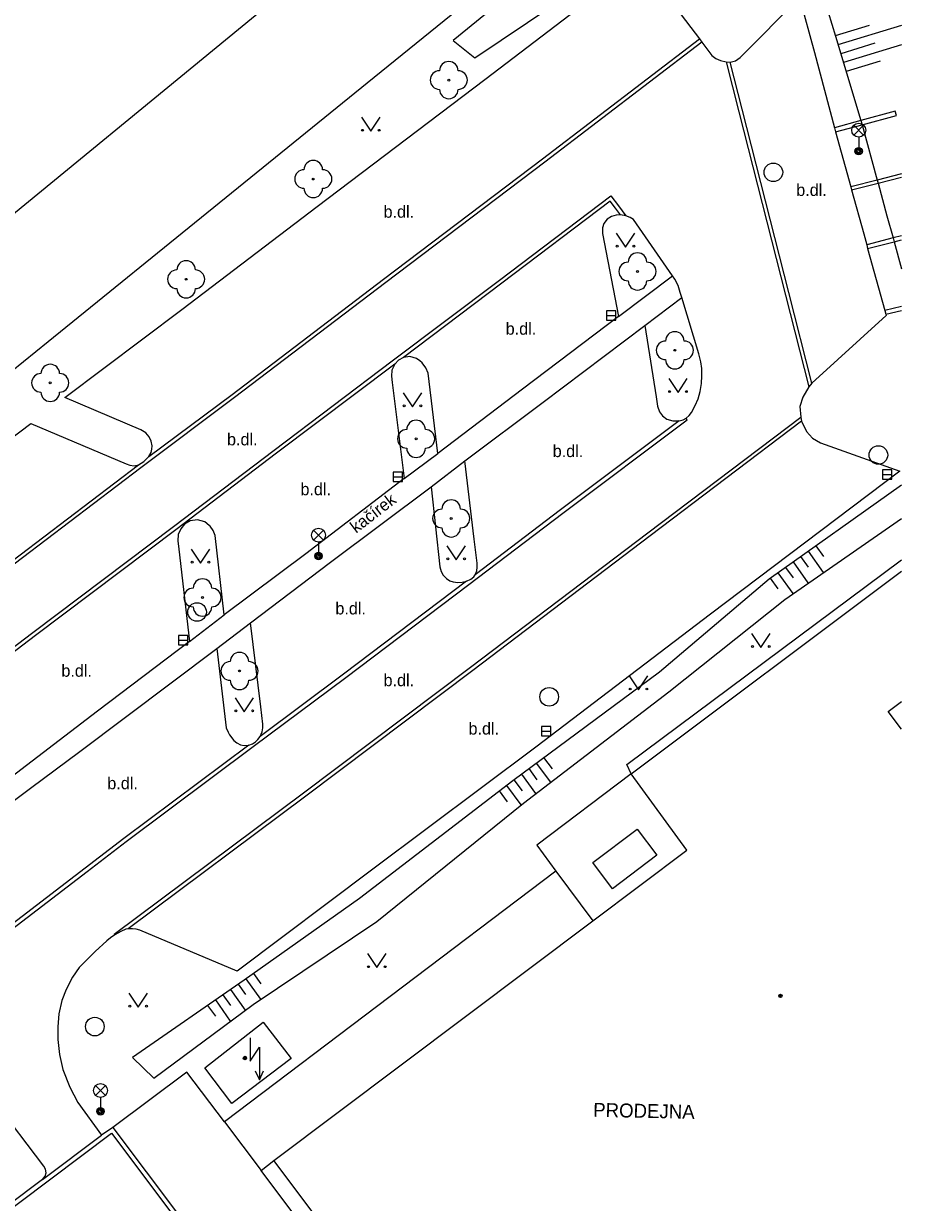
# Model space of a CAD drawing. Extents: x -595546 to -593986, y -1160845 to -1159202.
# Drawn here: x -594038.1 to -593990.8, y -1159441 to -1159377.6 of the extents above; entities that cross this region are included whole.
import ezdxf

# ---------------------------------------------------------------- set-up
doc = ezdxf.new("R2010")
doc.units = 0
for name, color, linetype in [('DOP - rozhrani ploch obecne', 7, 'Continuous'), ('Level 22', 7, 'Continuous'), ('Level 27', 7, 'Continuous'), ('Level 33', 7, 'Continuous'), ('Level 36', 7, 'Continuous'), ('Level 39', 7, 'Continuous'), ('Specificka linie pasportu komunikaci', 7, 'Continuous'), ('TM - budovy zdene_ betonove - VP', 7, 'Continuous'), ('TM - chodniky - VP', 7, 'Continuous'), ('TM - dolni hrana svahu', 7, 'Continuous'), ('TM - horni hrana svahu', 7, 'Continuous'), ('TM - komunikace - VP', 7, 'Continuous'), ('TM - popis objektu', 7, 'Continuous'), ('TM - popis povrchu', 7, 'Continuous'), ('TM - rozhrani kultur', 7, 'Continuous'), ('TM - rozhrani ploch obecne - VP', 7, 'Continuous'), ('TM - srafovani', 7, 'Continuous')]:
    doc.layers.add(name, color=color, linetype=linetype)

msp = doc.modelspace()

# ---------------------------------------------------------------- linework, layer by layer
at = {"layer": 'DOP - rozhrani ploch obecne'}
msp.add_lwpolyline([(-594069.51, -1159413.14), (-593997.42, -1159354.01)], dxfattribs=at)
at = {"layer": 'Level 22'}
for centre in [(-594015.19, -1159380.62), (-594022.48, -1159385.94), (-594005.04, -1159390.91), (-594029.32, -1159391.33), (-594003.03, -1159395.15), (-594036.63, -1159396.9), (-594016.95, -1159399.91), (-594015.06, -1159404.19), (-594028.44, -1159408.44), (-594026.45, -1159412.39)]:
    msp.add_circle(centre, 0.05, dxfattribs=at)
for centre, start, end in [((-594015.19, -1159380.12), 0, 180), ((-594015.69, -1159380.62), 90, 270), ((-594014.69, -1159380.62), 270, 90), ((-594015.19, -1159381.12), 180, 0), ((-594022.98, -1159385.94), 90, 270), ((-594022.48, -1159385.44), 0, 180), ((-594021.98, -1159385.94), 270, 90), ((-594022.48, -1159386.44), 180, 0), ((-594005.04, -1159390.41), 0, 180), ((-594029.32, -1159390.83), 0, 180), ((-594005.54, -1159390.91), 90, 270), ((-594004.54, -1159390.91), 270, 90), ((-594029.82, -1159391.33), 90, 270), ((-594028.82, -1159391.33), 270, 90), ((-594029.32, -1159391.83), 180, 0), ((-594005.04, -1159391.41), 180, 0), ((-594003.03, -1159394.65), 0, 180), ((-594003.53, -1159395.15), 90, 270), ((-594002.53, -1159395.15), 270, 90), ((-594003.03, -1159395.65), 180, 0), ((-594036.63, -1159396.4), 0, 180), ((-594037.13, -1159396.9), 90, 270), ((-594036.13, -1159396.9), 270, 90), ((-594036.63, -1159397.4), 180, 0), ((-594017.45, -1159399.91), 90, 270), ((-594016.95, -1159399.41), 0, 180), ((-594016.45, -1159399.91), 270, 90), ((-594016.95, -1159400.41), 180, 0), ((-594015.06, -1159403.69), 0, 180), ((-594015.56, -1159404.19), 90, 270), ((-594014.56, -1159404.19), 270, 90), ((-594015.06, -1159404.69), 180, 0), ((-594028.44, -1159407.94), 0, 180), ((-594028.94, -1159408.44), 90, 270), ((-594027.94, -1159408.44), 270, 90), ((-594028.44, -1159408.94), 180, 0), ((-594026.45, -1159411.89), 0, 180), ((-594026.95, -1159412.39), 90, 270), ((-594025.95, -1159412.39), 270, 90), ((-594026.45, -1159412.89), 180, 0)]:
    msp.add_arc(centre, 0.5, start, end, dxfattribs=at)
at = {"layer": 'Level 27'}
for p, q in [((-594006.71, -1159393.28), (-594006.21, -1159393.28)), ((-594018.18, -1159401.96), (-594017.68, -1159401.96)), ((-593991.86, -1159401.82), (-593991.36, -1159401.82)), ((-594029.73, -1159410.74), (-594029.23, -1159410.74)), ((-594010.21, -1159415.63), (-594009.71, -1159415.63))]:
    msp.add_line(p, q, dxfattribs=at)
for points in [[(-594006.71, -1159393.53), (-594006.21, -1159393.53), (-594006.21, -1159393.03), (-594006.71, -1159393.03)], [(-594018.18, -1159402.21), (-594017.68, -1159402.21), (-594017.68, -1159401.71), (-594018.18, -1159401.71)], [(-593991.86, -1159402.07), (-593991.36, -1159402.07), (-593991.36, -1159401.57), (-593991.86, -1159401.57)], [(-594029.73, -1159410.99), (-594029.23, -1159410.99), (-594029.23, -1159410.49), (-594029.73, -1159410.49)], [(-594010.21, -1159415.88), (-594009.71, -1159415.88), (-594009.71, -1159415.38), (-594010.21, -1159415.38)]]:
    msp.add_lwpolyline(points, close=True, dxfattribs=at)
for centre in [(-593997.73, -1159385.58), (-593992.08, -1159400.78), (-594028.73, -1159409.22), (-594009.79, -1159413.78), (-594034.23, -1159431.51)]:
    msp.add_circle(centre, 0.5, dxfattribs=at)
at = {"layer": 'Level 33'}
for p, q in [((-593993.405, -1159383.58), (-593992.875, -1159383.05)), ((-593993.405, -1159383.05), (-593992.875, -1159383.58)), ((-593993.14, -1159383.69), (-593993.14, -1159384.44)), ((-594022.465, -1159405.35), (-594021.935, -1159404.82)), ((-594022.465, -1159404.82), (-594021.935, -1159405.35)), ((-594022.2, -1159405.46), (-594022.2, -1159406.21)), ((-594034.195, -1159435.21), (-594033.665, -1159434.68)), ((-594034.195, -1159434.68), (-594033.665, -1159435.21)), ((-594033.93, -1159435.32), (-594033.93, -1159436.07))]:
    msp.add_line(p, q, dxfattribs=at)
for centre, radius in [((-593993.14, -1159383.315), 0.375), ((-593993.14, -1159384.44), 0.2), ((-593993.14, -1159384.44), 0.145), ((-593993.14, -1159384.44), 0.0876), ((-594022.2, -1159405.085), 0.375), ((-594022.2, -1159406.21), 0.2), ((-594022.2, -1159406.21), 0.145), ((-594022.2, -1159406.21), 0.0876), ((-594033.93, -1159434.945), 0.375), ((-594033.93, -1159436.07), 0.2), ((-594033.93, -1159436.07), 0.145), ((-594033.93, -1159436.07), 0.0876)]:
    msp.add_circle(centre, radius, dxfattribs=at)
at = {"layer": 'Level 36'}
for points in [[(-594019.88, -1159382.62), (-594019.38, -1159383.37), (-594018.88, -1159382.62)], [(-594006.18, -1159388.85), (-594005.68, -1159389.6), (-594005.18, -1159388.85)], [(-594003.36, -1159396.67), (-594002.86, -1159397.42), (-594002.36, -1159396.67)], [(-594017.64, -1159397.43), (-594017.14, -1159398.18), (-594016.64, -1159397.43)], [(-594029.05, -1159405.84), (-594028.55, -1159406.59), (-594028.05, -1159405.84)], [(-594015.29, -1159405.66), (-594014.79, -1159406.41), (-594014.29, -1159405.66)], [(-593998.9, -1159410.37), (-593998.4, -1159411.12), (-593997.9, -1159410.37)], [(-594005.48, -1159412.66), (-594004.98, -1159413.41), (-594004.48, -1159412.66)], [(-594026.69, -1159413.83), (-594026.19, -1159414.58), (-594025.69, -1159413.83)], [(-594019.56, -1159427.59), (-594019.06, -1159428.34), (-594018.56, -1159427.59)], [(-594032.4, -1159429.71), (-594031.9, -1159430.46), (-594031.4, -1159429.71)], [(-594025.88, -1159432.12), (-594025.88, -1159433.37), (-594025.38, -1159432.62), (-594025.38, -1159434.37)], [(-594025.599, -1159433.881), (-594025.38, -1159434.37), (-594025.161, -1159433.881)]]:
    msp.add_lwpolyline(points, dxfattribs=at)
for centre in [(-594019.83, -1159383.32), (-594018.931, -1159383.32), (-594006.13, -1159389.55), (-594005.231, -1159389.55), (-594003.31, -1159397.37), (-594002.411, -1159397.37), (-594017.59, -1159398.13), (-594016.691, -1159398.13), (-594015.24, -1159406.36), (-594014.341, -1159406.36), (-594029, -1159406.54), (-594028.101, -1159406.54), (-593998.85, -1159411.07), (-593997.951, -1159411.07), (-594005.43, -1159413.36), (-594004.531, -1159413.36), (-594026.64, -1159414.53), (-594025.741, -1159414.53), (-594019.51, -1159428.29), (-594018.611, -1159428.29), (-594032.35, -1159430.41), (-594031.451, -1159430.41)]:
    msp.add_circle(centre, 0.05, dxfattribs=at)
at = {"layer": 'Level 39'}
for centre, radius in [((-593997.35, -1159429.86), 0.09), ((-593997.35, -1159429.86), 0.0398), ((-594026.16, -1159433.2), 0.09), ((-594026.16, -1159433.2), 0.0398)]:
    msp.add_circle(centre, radius, dxfattribs=at)
at = {"layer": 'Specificka linie pasportu komunikaci'}
for points in [[(-594027.26, -1159436.63), (-594025.28, -1159439.24)], [(-594037.05, -1159439.73), (-594033.87, -1159437.34)]]:
    msp.add_lwpolyline(points, dxfattribs=at)
at = {"layer": 'TM - budovy zdene_ betonove - VP'}
for points in [[(-594005.38, -1159417.92), (-593990.841, -1159407.018)], [(-594002.39, -1159422.03), (-594005.38, -1159417.92)], [(-594007.44, -1159425.82), (-594002.39, -1159422.03)], [(-594024.61, -1159438.71), (-594007.44, -1159425.82)], [(-594028.31, -1159433.72), (-594025.17, -1159431.28)], [(-594025.17, -1159431.28), (-594023.67, -1159433.22)], [(-594026.86, -1159435.65), (-594028.31, -1159433.72)], [(-594023.67, -1159433.22), (-594026.86, -1159435.65)], [(-594009.92, -1159458.24), (-594024.61, -1159438.71)]]:
    msp.add_lwpolyline(points, dxfattribs=at)
at = {"layer": 'TM - chodniky - VP'}
for points in [[(-594006.06, -1159393.33), (-594003.16, -1159391.14)], [(-594004.64, -1159393.81), (-594002.66, -1159392.31)], [(-594017.59, -1159402.05), (-594015.78, -1159400.7)], [(-594016.13, -1159402.49), (-594014.33, -1159401.09)], [(-594029.14, -1159410.8), (-594027.28, -1159409.38)], [(-594027.67, -1159411.18), (-594025.85, -1159409.8)]]:
    msp.add_lwpolyline(points, dxfattribs=at)
at = {"layer": 'TM - dolni hrana svahu'}
for points in [[(-593991.06, -1159375.66), (-593991.14, -1159375.35), (-593992.63, -1159372.83), (-593996.5, -1159370.57), (-593997.87, -1159370.12), (-593999.24, -1159369.83), (-594000.64, -1159369.69), (-594002.07, -1159369.7), (-594004.9, -1159370.28), (-594014.96, -1159378.5)], [(-594032.21, -1159433.18), (-594031.06, -1159434.28), (-594025.72, -1159430.32), (-594019.07, -1159425.86), (-594011.18, -1159419.49), (-594003.35, -1159413.52), (-593997.12, -1159408.54), (-593990.841, -1159404.201)]]:
    msp.add_lwpolyline(points, dxfattribs=at)
at = {"layer": 'TM - horni hrana svahu'}
for points in [[(-594014.96, -1159378.5), (-594013.79, -1159379.43), (-594003.87, -1159372.76), (-594002.2, -1159372.65), (-594001.04, -1159372.62), (-593999.86, -1159372.77), (-593998.69, -1159373.14), (-593997.72, -1159373.62), (-593995.38, -1159375.01), (-593994.39, -1159378.26)], [(-593994.39, -1159378.26), (-593993.02, -1159382.8)], [(-593993.02, -1159382.8), (-593992.95, -1159383.02)], [(-593992.95, -1159383.02), (-593992.14, -1159386)], [(-593992.14, -1159386), (-593992.09, -1159386.16)], [(-593992.09, -1159386.16), (-593991.62, -1159387.91)], [(-593991.62, -1159387.91), (-593991.29, -1159389.11)], [(-593991.29, -1159389.11), (-593991.24, -1159389.31)], [(-593991.24, -1159389.31), (-593990.841, -1159390.771)], [(-593990.841, -1159402.4), (-593997.96, -1159407.46), (-594003.85, -1159412.45), (-594011.75, -1159418.29), (-594019.99, -1159424.62), (-594026.2, -1159429.02), (-594032.21, -1159433.18)]]:
    msp.add_lwpolyline(points, dxfattribs=at)
at = {"layer": 'TM - komunikace - VP'}
for points in [[(-594031.32, -1159400.86), (-594031.2, -1159400.65), (-594031.16, -1159400.47), (-594031.15, -1159400.28), (-594031.2, -1159400.03), (-594031.31, -1159399.8), (-594031.49, -1159399.59), (-594031.76, -1159399.42), (-594035.84, -1159397.68), (-594029.55, -1159392.95), (-594022.28, -1159387.42), (-594013.26, -1159380.59), (-594004.89, -1159374.21), (-594001.71, -1159378.41)], [(-594000.05, -1159379.65), (-593999.76, -1159379.58), (-593999.51, -1159379.41), (-593996.32, -1159376.18), (-593995.52, -1159379.14)], [(-594001.71, -1159378.41), (-594001.58, -1159378.58)], [(-594001.58, -1159378.58), (-594001.04, -1159379.3), (-594000.82, -1159379.46), (-594000.58, -1159379.57), (-594000.27, -1159379.64)], [(-593995.52, -1159379.14), (-593994.44, -1159383.18)], [(-594000.27, -1159379.64), (-594000.05, -1159379.65)], [(-593994.44, -1159383.18), (-593994.38, -1159383.4)], [(-593994.38, -1159383.4), (-593993.56, -1159386.36)], [(-593993.56, -1159386.36), (-593993.52, -1159386.52)], [(-593993.52, -1159386.52), (-593992.87, -1159388.89)], [(-594005.95, -1159387.87), (-594006.19, -1159387.89), (-594006.44, -1159387.96), (-594006.67, -1159388.1), (-594006.85, -1159388.33), (-594006.93, -1159388.57), (-594006.93, -1159388.86), (-594006.06, -1159393.33)], [(-594005.66, -1159387.92), (-594005.95, -1159387.87)], [(-594003.16, -1159391.14), (-594005.25, -1159388.11), (-594005.44, -1159388), (-594005.66, -1159387.92)], [(-593992.87, -1159388.89), (-593992.71, -1159389.48)], [(-593992.71, -1159389.48), (-593992.66, -1159389.68)], [(-593992.66, -1159389.68), (-593991.74, -1159393.01)], [(-594002.66, -1159392.31), (-594002.74, -1159392.04), (-594002.86, -1159391.67), (-594003.03, -1159391.33), (-594003.16, -1159391.14)], [(-594001.64, -1159395.76), (-594001.74, -1159395.33), (-594002.66, -1159392.31)], [(-593991.74, -1159393.01), (-593991.68, -1159393.21)], [(-594006.06, -1159393.33), (-594011.22, -1159397.24), (-594015.78, -1159400.7)], [(-593991.68, -1159393.21), (-593991.66, -1159393.28), (-593995.66, -1159396.91)], [(-594014.33, -1159401.09), (-594010.11, -1159397.94), (-594004.64, -1159393.81)], [(-594004.64, -1159393.81), (-594004.04, -1159397.65)], [(-594017.63, -1159395.54), (-594017.89, -1159395.68), (-594018.1, -1159395.89)], [(-594016.75, -1159395.72), (-594016.93, -1159395.59), (-594017.28, -1159395.49), (-594017.63, -1159395.54)], [(-594018.1, -1159395.89), (-594018.25, -1159396.21), (-594018.27, -1159396.54), (-594018.23, -1159396.88)], [(-594015.78, -1159400.7), (-594016.3, -1159396.37), (-594016.42, -1159396.09), (-594016.62, -1159395.82), (-594016.75, -1159395.72)], [(-594002.42, -1159398.8), (-594002.26, -1159398.66), (-594002.13, -1159398.5), (-594001.93, -1159398.12), (-594001.78, -1159397.75), (-594001.66, -1159397.36), (-594001.59, -1159396.93), (-594001.57, -1159396.52), (-594001.58, -1159396.13), (-594001.64, -1159395.76)], [(-594018.23, -1159396.88), (-594017.59, -1159402.05)], [(-593995.66, -1159396.91), (-593995.83, -1159397.11)], [(-593995.83, -1159397.11), (-593996.15, -1159397.66), (-593996.3, -1159398.17), (-593996.26, -1159398.74)], [(-594004.04, -1159397.65), (-594003.96, -1159398.15), (-594003.86, -1159398.45), (-594003.69, -1159398.68), (-594003.47, -1159398.85), (-594003.13, -1159398.94), (-594002.79, -1159398.94)], [(-594002.79, -1159398.94), (-594002.59, -1159398.88), (-594002.42, -1159398.8)], [(-593996.26, -1159398.74), (-593996.21, -1159398.96)], [(-594052.57, -1159423.7), (-594054.81, -1159420.67), (-594058.9, -1159415.18), (-594051.4, -1159409.47), (-594046.99, -1159406.12), (-594037.67, -1159399.08), (-594032.54, -1159401.25), (-594032.35, -1159401.33), (-594032.12, -1159401.36), (-594031.88, -1159401.3)], [(-593996.21, -1159398.96), (-593995.95, -1159399.52), (-593995.62, -1159399.87), (-593995.2, -1159400.12), (-593990.92, -1159401.65), (-594001.11, -1159409.33), (-594010.51, -1159416.48), (-594019.28, -1159423.05), (-594026.58, -1159428.53), (-594031.81, -1159426.33), (-594032.01, -1159426.27), (-594032.21, -1159426.25), (-594032.43, -1159426.25)], [(-594031.88, -1159401.3), (-594031.59, -1159401.13), (-594031.32, -1159400.86)], [(-594013.82, -1159405.31), (-594014.33, -1159401.09)], [(-594017.59, -1159402.05), (-594022.88, -1159406.1), (-594027.28, -1159409.38)], [(-594025.85, -1159409.8), (-594021.55, -1159406.54), (-594016.13, -1159402.49)], [(-594016.13, -1159402.49), (-594015.67, -1159406.79)], [(-594028.08, -1159404.57), (-594028.31, -1159404.38), (-594028.7, -1159404.26), (-594029.1, -1159404.32), (-594029.4, -1159404.5), (-594029.61, -1159404.74), (-594029.74, -1159405.06), (-594029.76, -1159405.39), (-594029.71, -1159405.84)], [(-594027.28, -1159409.38), (-594027.76, -1159405.1), (-594027.87, -1159404.84), (-594028.03, -1159404.61), (-594028.08, -1159404.57)], [(-594029.71, -1159405.84), (-594029.14, -1159410.8)], [(-594013.78, -1159407.23), (-594013.69, -1159407), (-594013.66, -1159406.81), (-594013.67, -1159406.59), (-594013.82, -1159405.31)], [(-594015.67, -1159406.79), (-594015.6, -1159407.04), (-594015.49, -1159407.24), (-594015.32, -1159407.42), (-594015.13, -1159407.54), (-594014.95, -1159407.6), (-594014.71, -1159407.64), (-594014.47, -1159407.62), (-594014.23, -1159407.57)], [(-594014.23, -1159407.57), (-594014.01, -1159407.45), (-594013.84, -1159407.32), (-594013.78, -1159407.23)], [(-594025.31, -1159414.31), (-594025.85, -1159409.8)], [(-594029.14, -1159410.8), (-594034.08, -1159414.55), (-594040.83, -1159419.69)], [(-594039.48, -1159420.02), (-594037.69, -1159418.69), (-594035.04, -1159416.72), (-594027.67, -1159411.18)], [(-594027.67, -1159411.18), (-594027.16, -1159415.45), (-594027.06, -1159415.68)], [(-594025.34, -1159415.92), (-594025.23, -1159415.66), (-594025.19, -1159415.45), (-594025.2, -1159415.25), (-594025.31, -1159414.31)], [(-594027.06, -1159415.68), (-594026.99, -1159415.83), (-594026.76, -1159416.13), (-594026.6, -1159416.26), (-594026.39, -1159416.36), (-594026.2, -1159416.4), (-594025.95, -1159416.38)], [(-594025.95, -1159416.38), (-594025.75, -1159416.31), (-594025.58, -1159416.2), (-594025.46, -1159416.08), (-594025.34, -1159415.92)], [(-594033.16, -1159426.58), (-594033.38, -1159426.73), (-594033.58, -1159426.9), (-594034.21, -1159427.47), (-594035.07, -1159428.33), (-594035.44, -1159428.85), (-594035.78, -1159429.51), (-594036, -1159430.11), (-594036.16, -1159430.82), (-594036.22, -1159431.52), (-594036.22, -1159432.2), (-594036.13, -1159433.02), (-594035.95, -1159433.82), (-594035.58, -1159434.76), (-594035.15, -1159435.59), (-594033.87, -1159437.34)], [(-594032.43, -1159426.25), (-594032.57, -1159426.27), (-594032.84, -1159426.39), (-594033.16, -1159426.58)], [(-594037.05, -1159439.73), (-594036.9, -1159439.55), (-594036.85, -1159439.37), (-594036.88, -1159439.18), (-594036.98, -1159439.01), (-594039.63, -1159435.53), (-594040.28, -1159435.47)], [(-594033.26, -1159436.93), (-594033.87, -1159437.34)], [(-594033.26, -1159436.93), (-594012.02, -1159465.18)], [(-594037.05, -1159439.73), (-594050.61, -1159449.92)]]:
    msp.add_lwpolyline(points, dxfattribs=at)
at = {"layer": 'TM - rozhrani kultur'}
msp.add_lwpolyline([(-593990.841, -1159373.715), (-593991.87, -1159370.1), (-593999.52, -1159369.53), (-594005.38, -1159369.32), (-594013.56, -1159375.9), (-594019.21, -1159380.49), (-594027.54, -1159387.24), (-594036.74, -1159394.7), (-594042.06, -1159398.99), (-594050.69, -1159406.06), (-594055.55, -1159410.06), (-594064.52, -1159417.5), (-594062.45, -1159419.61), (-594055.71, -1159426.16)], dxfattribs=at)
at = {"layer": 'TM - rozhrani ploch obecne - VP'}
for points in [[(-594001.58, -1159378.58), (-594010.02, -1159385.03), (-594018.58, -1159391.5), (-594026.71, -1159397.69), (-594031.75, -1159401.47), (-594039.41, -1159407.28), (-594043.78, -1159410.59), (-594049.27, -1159414.75), (-594053.42, -1159417.95), (-594050.4, -1159422.01)], [(-594031.32, -1159400.86), (-594026.84, -1159397.52), (-594018.71, -1159391.33), (-594010.15, -1159384.86), (-594001.71, -1159378.41)], [(-594000.27, -1159379.64), (-593999.59, -1159382.32)], [(-593999.41, -1159382.18), (-594000.05, -1159379.65)], [(-593999.59, -1159382.32), (-593997.08, -1159392.19)], [(-593996.9, -1159392.05), (-593999.41, -1159382.18)], [(-593992.95, -1159383.02), (-593991.11, -1159382.52), (-593991.17, -1159382.3), (-593993.02, -1159382.8)], [(-593993.02, -1159382.8), (-593994.44, -1159383.18)], [(-593994.38, -1159383.4), (-593992.95, -1159383.02)], [(-593992.14, -1159386), (-593993.56, -1159386.36)], [(-593993.52, -1159386.52), (-593992.09, -1159386.16)], [(-593990.841, -1159385.668), (-593992.14, -1159386)], [(-593992.09, -1159386.16), (-593990.841, -1159385.846)], [(-594043.35, -1159414.77), (-594043.38, -1159414.73), (-594037.56, -1159410.32), (-594030, -1159404.63), (-594024.58, -1159400.51), (-594018.23, -1159395.72), (-594012.46, -1159391.37), (-594006.47, -1159386.84), (-594006.07, -1159387.38)], [(-594006.23, -1159387.5), (-594006.51, -1159387.13), (-594012.33, -1159391.54), (-594017.63, -1159395.54)], [(-594006.07, -1159387.38), (-594005.66, -1159387.92)], [(-594005.95, -1159387.87), (-594006.23, -1159387.5)], [(-593991.29, -1159389.11), (-593992.71, -1159389.48)], [(-593992.66, -1159389.68), (-593991.24, -1159389.31)], [(-593990.841, -1159388.993), (-593991.29, -1159389.11)], [(-593991.24, -1159389.31), (-593990.841, -1159389.206)], [(-593997.08, -1159392.19), (-593995.83, -1159397.11)], [(-593995.66, -1159396.91), (-593996.9, -1159392.05)], [(-593990.841, -1159392.801), (-593991.74, -1159393.01)], [(-593991.68, -1159393.21), (-593990.841, -1159393.014)], [(-594018.1, -1159395.89), (-594024.45, -1159400.68), (-594029.87, -1159404.8), (-594037.43, -1159410.49), (-594042.51, -1159414.35)], [(-594040.17, -1159425.96), (-594039.5, -1159426.89), (-594034.65, -1159423.17), (-594032.55, -1159421.56), (-594025.71, -1159416.46), (-594020.73, -1159412.74), (-594014.11, -1159407.74), (-594009.05, -1159403.9), (-594002.36, -1159398.88), (-594002.42, -1159398.8)], [(-594033.16, -1159426.58), (-594033.19, -1159426.54), (-594023.01, -1159418.95), (-594014.02, -1159412.19), (-594004.49, -1159404.96), (-593996.26, -1159398.74)], [(-593996.21, -1159398.96), (-594004.36, -1159405.13), (-594013.89, -1159412.36), (-594022.88, -1159419.12), (-594032.43, -1159426.25)], [(-594002.79, -1159398.94), (-594009.18, -1159403.73), (-594013.78, -1159407.23)], [(-594050.56, -1159422.13), (-594053.71, -1159417.91), (-594049.4, -1159414.58), (-594043.91, -1159410.42), (-594039.54, -1159407.11), (-594031.88, -1159401.3)], [(-594005.38, -1159417.92), (-594005.61, -1159417.42), (-593990.841, -1159406.411)], [(-594014.23, -1159407.57), (-594020.86, -1159412.57), (-594025.34, -1159415.92)], [(-593990.841, -1159415.514), (-593991.55, -1159414.57), (-593990.841, -1159414.027)], [(-594025.95, -1159416.38), (-594032.68, -1159421.39), (-594039.46, -1159426.59), (-594040.01, -1159425.83)], [(-594005.38, -1159417.92), (-594010.45, -1159421.76), (-594009.43, -1159423.16)], [(-594007.44, -1159422.68), (-594005.06, -1159420.9), (-594004, -1159422.3), (-594006.39, -1159424.1), (-594007.44, -1159422.68)], [(-594009.43, -1159423.16), (-594027.26, -1159436.63)], [(-594009.43, -1159423.16), (-594007.44, -1159425.82)], [(-594027.26, -1159436.63), (-594029.28, -1159433.96), (-594033.26, -1159436.93)], [(-594039.96, -1159442.2), (-594033.33, -1159437.25), (-594012.21, -1159465.36)], [(-594025.28, -1159439.24), (-594024.61, -1159438.71)], [(-594008.98, -1159460.98), (-594025.28, -1159439.24)]]:
    msp.add_lwpolyline(points, dxfattribs=at)
at = {"layer": 'TM - srafovani'}
for points in [[(-593992.57, -1159377.69), (-593994.4, -1159378.24)], [(-593990.841, -1159377.689), (-593994.26, -1159378.72)], [(-593992.28, -1159378.64), (-593994.11, -1159379.2)], [(-593990.841, -1159378.732), (-593993.96, -1159379.68)], [(-593991.99, -1159379.6), (-593993.82, -1159380.16)], [(-593995.02, -1159406.24), (-593995.43, -1159405.66)], [(-593995.84, -1159406.81), (-593996.25, -1159406.24)], [(-593995.03, -1159407.09), (-593995.84, -1159405.95)], [(-593996.67, -1159408.23), (-593997.47, -1159407.11)], [(-593996.65, -1159407.39), (-593997.06, -1159406.82)], [(-593995.85, -1159407.66), (-593996.65, -1159406.53)], [(-593997.47, -1159407.97), (-593997.88, -1159407.4)], [(-594009.62, -1159417.65), (-594010.07, -1159417.05)], [(-594010.43, -1159418.24), (-594010.87, -1159417.64)], [(-594009.71, -1159418.37), (-594010.47, -1159417.34)], [(-594011.23, -1159418.84), (-594011.68, -1159418.24)], [(-594010.51, -1159418.98), (-594011.27, -1159417.94)], [(-594012.04, -1159419.43), (-594012.47, -1159418.84)], [(-594011.3, -1159419.59), (-594012.07, -1159418.54)], [(-594025.28, -1159429.22), (-594025.68, -1159428.65)], [(-594026.1, -1159429.79), (-594026.5, -1159429.23)], [(-594025.31, -1159430.04), (-594026.09, -1159428.94)], [(-594026.91, -1159430.37), (-594027.32, -1159429.8)], [(-594026.12, -1159430.62), (-594026.91, -1159429.51)], [(-594027.73, -1159430.95), (-594028.15, -1159430.37)], [(-594026.93, -1159431.22), (-594027.73, -1159430.08)]]:
    msp.add_lwpolyline(points, dxfattribs=at)

# ---------------------------------------------------------------- texts
at = {"layer": 'TM - popis objektu'}
msp.add_text('PRODEJNA', height=0.75, rotation=358.79, dxfattribs=at).set_placement((-594007.43, -1159436.36))
at = {"layer": 'TM - popis povrchu'}
for p in [(-593996.5, -1159386.85), (-594018.7, -1159388.02), (-594012.13, -1159394.31), (-594027.12, -1159400.26), (-594009.6, -1159400.89), (-594023.17, -1159402.94), (-594021.29, -1159409.35), (-594036.03, -1159412.7), (-594018.7, -1159413.21), (-594014.13, -1159415.81), (-594033.56, -1159418.75)]:
    msp.add_text('b.dl.', height=0.65, dxfattribs=at).set_placement(p)
msp.add_text('kačírek', height=0.65, rotation=37.54, dxfattribs=at).set_placement((-594020.18, -1159405.01))

doc.saveas('drawing.dxf')
